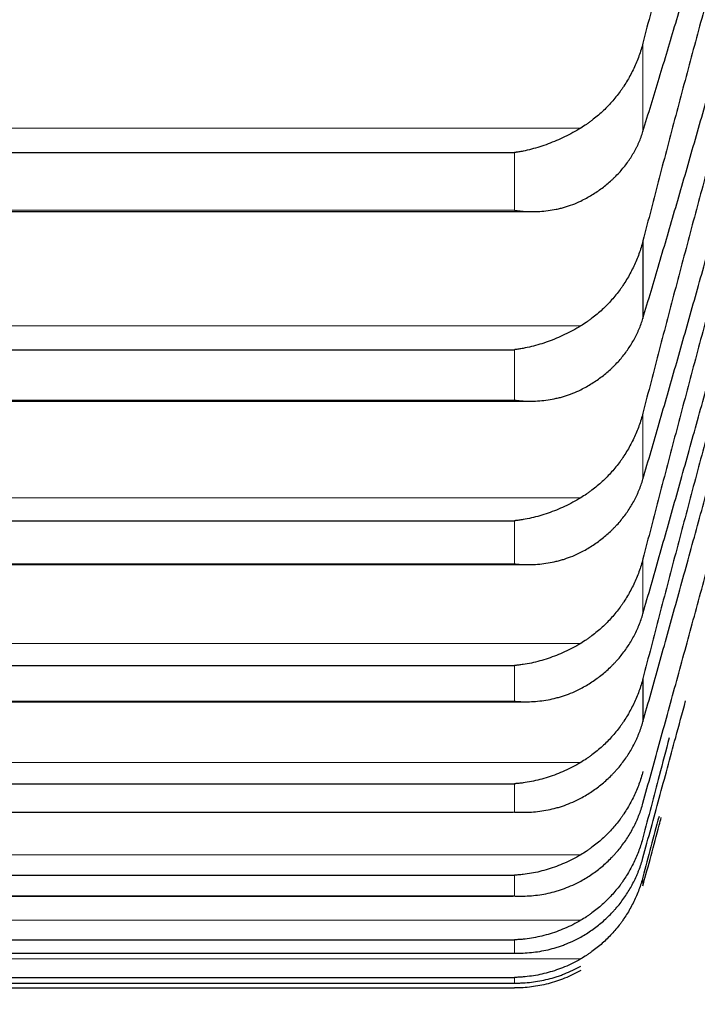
# Model space of a CAD drawing. Header units: inches. Extents: x 0 to 20790, y -12 to 14700.
# Tile 338 of 436: x 14141 to 14166, y 9338 to 9375. Entities that reach past the tile are written whole.
import ezdxf

# ---------------------------------------------------------------- set-up
doc = ezdxf.new("R2010")
doc.units = ezdxf.units.IN
doc.layers.add('1', color=7, linetype='Continuous', true_color=0xffffff)
doc.layers.add('254', color=7, linetype='Continuous', true_color=0xffffff)
doc.styles.add('latin_extended', font='simplex.shx')
doc.dimstyles.get("Standard").update_dxf_attribs({"dimtxt": 0.18, "dimasz": 0.18, "dimexe": 0.18, "dimexo": 0.0625, "dimgap": 0.09, "dimtad": 0, "dimtih": 1, "dimtoh": 1, "dimdec": 4, "dimzin": 0, "dimdsep": 46, "dimtxsty": 'Standard', "dimcen": 0.09, "dimadec": 0, "dimazin": 0, "dimtfac": 1, "dimtdec": 4, "dimtofl": 0, "dimtmove": 0, "dimatfit": 3, "dimfxl": 1, "dimtolj": 1, "dimtzin": 0, "dimarcsym": 0})

# ---------------------------------------------------------------- blocks, each defined once
blk = doc.blocks.new('_U5')
at = {"layer": '254', "color": 3, "linetype": 'Continuous', "lineweight": 13, "transparency": 16777216}
for p, q in [((14167.097, 9939.463), (14167.097, 8111.817)), ((14417.097, 9439.463), (14417.097, 8111.817)), ((14167.097, 8146.817), (13002.826, 8146.817)), ((14044.597, 8146.817), (13922.097, 8146.817)), ((14417.097, 8146.817), (14167.097, 8146.817)), ((14539.597, 8146.817), (14662.097, 8146.817))]:
    blk.add_line(p, q, dxfattribs=at)
at = {"layer": '254', "color": 3, "transparency": 16777216}
for points in [[(14044.597, 8126.4), (14044.597, 8167.233), (14167.097, 8146.817)], [(14539.597, 8167.233), (14539.597, 8126.4), (14417.097, 8146.817)]]:
    blk.add_solid(points, dxfattribs=at)
at = {"layer": 'Defpoints', "color": 0, "transparency": 16777216}
for p in [(14167.097, 9974.463), (14417.097, 9474.463), (14167.097, 8146.817)]:
    blk.add_point(p, dxfattribs=at)
at = {"layer": '254', "color": 2, "lineweight": 13, "transparency": 16777216, "insert": (13064.076, 8330.567), "char_height": 122.5, "attachment_point": 1, "style": 'latin_extended'}
blk.add_mtext('\\A1;250', dxfattribs=at)
blk = doc.blocks.new('_U6')
at = {"layer": '254', "color": 3, "linetype": 'Continuous', "lineweight": 13, "transparency": 16777216}
for p, q in [((14007.097, 9939.463), (14007.097, 8391.817)), ((14167.095, 9649.526), (14167.095, 8391.817)), ((14007.097, 8426.817), (12939.597, 8426.817)), ((13884.597, 8426.817), (13762.097, 8426.817)), ((14167.095, 8426.817), (14007.097, 8426.817)), ((14289.595, 8426.817), (14412.095, 8426.817))]:
    blk.add_line(p, q, dxfattribs=at)
at = {"layer": '254', "color": 3, "transparency": 16777216}
for points in [[(13884.597, 8406.4), (13884.597, 8447.233), (14007.097, 8426.817)], [(14289.595, 8447.233), (14289.595, 8406.4), (14167.095, 8426.817)]]:
    blk.add_solid(points, dxfattribs=at)
at = {"layer": 'Defpoints', "color": 0, "transparency": 16777216}
for p in [(14007.097, 9974.463), (14167.095, 9684.526), (14007.097, 8426.817)]:
    blk.add_point(p, dxfattribs=at)
at = {"layer": '254', "color": 2, "lineweight": 13, "transparency": 16777216, "insert": (13000.847, 8814.733), "char_height": 122.5, "attachment_point": 1, "style": 'latin_extended'}
blk.add_mtext('\\A1;\\C2;Flywheel\\P\\C2;90-240', dxfattribs=at)

msp = doc.modelspace()

# ---------------------------------------------------------------- linework, layer by layer
at = {"layer": '1', "color": 110, "linetype": 'Continuous', "lineweight": 13}
for p, q in [((14164.071, 9374.026), (14164.071, 9370.696)), ((14120.466, 9370.829), (14161.729, 9370.829)), ((14159.241, 9369.906), (14159.241, 9367.732)), ((14122.953, 9367.732), (14159.241, 9367.732)), ((14120.466, 9363.383), (14161.729, 9363.383)), ((14159.241, 9362.488), (14159.241, 9360.587)), ((14122.953, 9360.587), (14159.241, 9360.587)), ((14164.071, 9360.104), (14164.071, 9357.615)), ((14120.466, 9356.915), (14161.729, 9356.915)), ((14159.241, 9356.051), (14159.241, 9354.425)), ((14164.071, 9354.613), (14164.071, 9352.551)), ((14122.953, 9354.425), (14159.241, 9354.425)), ((14120.466, 9351.437), (14161.729, 9351.437)), ((14159.241, 9350.603), (14159.241, 9349.257)), ((14122.953, 9349.257), (14159.241, 9349.257)), ((14120.466, 9346.956), (14161.729, 9346.956)), ((14159.241, 9346.154), (14159.241, 9345.089)), ((14122.953, 9345.089), (14159.241, 9345.089)), ((14120.466, 9343.48), (14161.729, 9343.48)), ((14159.241, 9342.712), (14159.241, 9341.93)), ((14164.071, 9342.641), (14164.071, 9342.314)), ((14122.953, 9341.93), (14159.241, 9341.93)), ((14120.466, 9341.014), (14161.729, 9341.014)), ((14159.241, 9340.282), (14159.241, 9339.783)), ((14122.953, 9339.783), (14159.241, 9339.783)), ((14120.466, 9339.563), (14161.729, 9339.563)), ((14122.953, 9338.653), (14159.241, 9338.653)), ((14159.241, 9338.867), (14159.241, 9338.653))]:
    msp.add_line(p, q, dxfattribs=at)
at = {"layer": '1', "color": 2, "linetype": 'Continuous', "lineweight": 25}
for p, q in [((14122.953, 9369.906), (14159.241, 9369.906)), ((14122.287, 9367.686), (14159.884, 9367.686)), ((14164.071, 9366.578), (14164.071, 9363.666)), ((14122.953, 9362.488), (14159.241, 9362.488)), ((14122.376, 9360.552), (14159.797, 9360.552)), ((14122.953, 9356.051), (14159.241, 9356.051)), ((14122.464, 9354.4), (14159.71, 9354.4)), ((14122.953, 9350.603), (14159.241, 9350.603)), ((14164.071, 9350.115), (14164.071, 9348.484)), ((14122.553, 9349.24), (14159.625, 9349.24)), ((14122.953, 9346.154), (14159.241, 9346.154)), ((14122.641, 9345.079), (14159.185, 9345.079)), ((14122.953, 9342.712), (14159.241, 9342.712)), ((14122.728, 9341.924), (14159.202, 9341.924)), ((14122.953, 9340.282), (14159.241, 9340.282)), ((14122.974, 9339.781), (14159.22, 9339.781)), ((14122.953, 9338.867), (14159.241, 9338.867)), ((14122.956, 9338.652), (14159.238, 9338.652)), ((14122.953, 9338.469), (14159.241, 9338.469))]:
    msp.add_line(p, q, dxfattribs=at)
for points in [[(14166.56, 9383.367), (14166.349, 9382.6), (14165.929, 9381.062), (14165.304, 9378.736), (14164.684, 9376.392), (14164.275, 9374.817), (14164.071, 9374.026)], [(14164.071, 9370.696), (14164.275, 9371.358), (14164.684, 9372.701), (14165.304, 9374.769), (14165.929, 9376.891), (14166.349, 9378.341), (14166.56, 9379.076)], [(14166.56, 9375.965), (14166.349, 9375.192), (14165.929, 9373.641), (14165.304, 9371.301), (14164.684, 9368.948), (14164.275, 9367.37), (14164.071, 9366.578)], [(14164.071, 9363.666), (14164.275, 9364.345), (14164.684, 9365.72), (14165.304, 9367.832), (14165.929, 9369.994), (14166.349, 9371.468), (14166.56, 9372.213)], [(14166.56, 9369.521), (14166.349, 9368.743), (14165.929, 9367.182), (14165.304, 9364.832), (14164.684, 9362.473), (14164.275, 9360.894), (14164.071, 9360.104)], [(14164.071, 9357.615), (14164.275, 9358.31), (14164.684, 9359.715), (14165.304, 9361.867), (14165.929, 9364.065), (14166.349, 9365.56), (14166.56, 9366.315)], [(14166.56, 9364.047), (14166.349, 9363.263), (14165.929, 9361.695), (14165.304, 9359.339), (14164.684, 9356.978), (14164.275, 9355.402), (14164.071, 9354.613)], [(14164.071, 9352.551), (14164.275, 9353.261), (14164.684, 9354.693), (14165.304, 9356.883), (14165.929, 9359.113), (14166.349, 9360.627), (14166.56, 9361.39)], [(14166.56, 9359.55), (14166.349, 9358.763), (14165.929, 9357.19), (14165.304, 9354.831), (14164.684, 9352.473), (14164.275, 9350.901), (14164.071, 9350.115)], [(14164.071, 9348.484), (14164.275, 9349.207), (14164.684, 9350.665), (14165.304, 9352.888), (14165.929, 9355.147), (14166.349, 9356.677), (14166.56, 9357.448)], [(14164.071, 9345.419), (14164.275, 9346.154), (14164.684, 9347.635), (14165.304, 9349.888), (14165.929, 9352.172), (14166.349, 9353.716), (14166.56, 9354.493)], [(14164.677, 9344.925), (14164.474, 9344.161), (14164.272, 9343.4), (14164.071, 9342.641)]]:
    msp.add_open_spline(points, degree=3, dxfattribs=at)
for points, knots in [([(14164.071, 9374.026), (14164.028, 9373.861), (14163.978, 9373.699), (14163.864, 9373.382), (14163.735, 9373.071), (14163.577, 9372.772), (14163.448, 9372.553), (14163.403, 9372.481), (14163.332, 9372.374), (14163.309, 9372.339), (14163.26, 9372.269), (14163.236, 9372.234), (14163.111, 9372.063), (14162.899, 9371.8), (14162.664, 9371.559), (14162.417, 9371.33), (14162.288, 9371.221), (14162.118, 9371.092), (14162.083, 9371.066), (14162.014, 9371.016), (14161.909, 9370.943), (14161.802, 9370.874), (14161.729, 9370.829)], [0, 0, 0, 0, 0.125, 0.125, 0.25, 0.375, 0.375, 0.4375, 0.4375, 0.46875, 0.46875, 0.5, 0.5, 0.625, 0.75, 0.75, 0.875, 0.875, 0.90625, 0.90625, 0.9375, 1, 1, 1, 1]), ([(14161.729, 9370.829), (14161.629, 9370.768), (14161.529, 9370.711), (14161.328, 9370.6), (14161.226, 9370.547), (14161.023, 9370.448), (14160.92, 9370.4), (14160.713, 9370.311), (14160.609, 9370.269), (14160.399, 9370.191), (14160.294, 9370.155), (14160.085, 9370.089), (14159.98, 9370.059), (14159.769, 9370.005), (14159.664, 9369.981), (14159.506, 9369.949), (14159.427, 9369.935), (14159.334, 9369.92), (14159.288, 9369.913), (14159.268, 9369.91), (14159.255, 9369.908), (14159.248, 9369.907), (14159.241, 9369.906)], [0, 0, 0, 0, 0.125, 0.125, 0.25, 0.25, 0.375, 0.375, 0.5, 0.5, 0.625, 0.625, 0.75, 0.75, 0.875, 0.875, 0.9375, 0.96875, 0.984375, 0.992187, 0.992187, 1, 1, 1, 1]), ([(14161.729, 9368.082), (14161.875, 9368.153), (14162.015, 9368.229), (14162.283, 9368.393), (14162.541, 9368.566), (14162.777, 9368.761), (14162.918, 9368.889), (14162.946, 9368.915), (14163.001, 9368.968), (14163.028, 9368.995), (14163.108, 9369.076), (14163.16, 9369.131), (14163.309, 9369.298), (14163.402, 9369.413), (14163.574, 9369.651), (14163.653, 9369.773), (14163.761, 9369.962), (14163.795, 9370.026), (14163.844, 9370.124), (14163.86, 9370.156), (14163.891, 9370.222), (14163.906, 9370.255), (14163.978, 9370.422), (14164.028, 9370.558), (14164.071, 9370.696)], [0, 0, 0, 0, 0.125, 0.125, 0.25, 0.375, 0.375, 0.40625, 0.40625, 0.4375, 0.4375, 0.5, 0.5, 0.625, 0.625, 0.75, 0.75, 0.8125, 0.8125, 0.84375, 0.84375, 0.875, 0.875, 1, 1, 1, 1]), ([(14159.241, 9367.732), (14159.245, 9367.731), (14159.248, 9367.731), (14159.254, 9367.73), (14159.258, 9367.73), (14159.268, 9367.728), (14159.288, 9367.726), (14159.334, 9367.72), (14159.427, 9367.71), (14159.506, 9367.703), (14159.664, 9367.691), (14159.769, 9367.687), (14160.083, 9367.684), (14160.291, 9367.696), (14160.602, 9367.735), (14160.705, 9367.752), (14160.861, 9367.784), (14160.913, 9367.796), (14161.016, 9367.821), (14161.068, 9367.835), (14161.223, 9367.879), (14161.325, 9367.913), (14161.528, 9367.99), (14161.629, 9368.034), (14161.729, 9368.082)], [0, 0, 0, 0, 0.003906, 0.003906, 0.007812, 0.007812, 0.015625, 0.03125, 0.0625, 0.125, 0.125, 0.25, 0.25, 0.5, 0.5, 0.625, 0.625, 0.6875, 0.6875, 0.75, 0.75, 0.875, 0.875, 1, 1, 1, 1]), ([(14164.071, 9366.578), (14164.028, 9366.413), (14163.978, 9366.251), (14163.864, 9365.933), (14163.735, 9365.622), (14163.577, 9365.324), (14163.448, 9365.105), (14163.403, 9365.033), (14163.332, 9364.926), (14163.309, 9364.891), (14163.26, 9364.821), (14163.236, 9364.786), (14163.111, 9364.615), (14162.899, 9364.352), (14162.664, 9364.112), (14162.417, 9363.883), (14162.288, 9363.774), (14162.118, 9363.645), (14162.083, 9363.62), (14162.014, 9363.57), (14161.909, 9363.497), (14161.802, 9363.427), (14161.729, 9363.383)], [0, 0, 0, 0, 0.125, 0.125, 0.25, 0.375, 0.375, 0.4375, 0.4375, 0.46875, 0.46875, 0.5, 0.5, 0.625, 0.75, 0.75, 0.875, 0.875, 0.90625, 0.90625, 0.9375, 1, 1, 1, 1]), ([(14161.729, 9360.981), (14161.875, 9361.054), (14162.015, 9361.133), (14162.283, 9361.301), (14162.541, 9361.479), (14162.777, 9361.68), (14162.918, 9361.812), (14162.946, 9361.838), (14163.001, 9361.892), (14163.028, 9361.92), (14163.108, 9362.003), (14163.16, 9362.059), (14163.309, 9362.231), (14163.402, 9362.35), (14163.574, 9362.594), (14163.653, 9362.72), (14163.761, 9362.914), (14163.795, 9362.979), (14163.844, 9363.079), (14163.86, 9363.113), (14163.891, 9363.18), (14163.906, 9363.214), (14163.978, 9363.385), (14164.028, 9363.525), (14164.071, 9363.666)], [0, 0, 0, 0, 0.125, 0.125, 0.25, 0.375, 0.375, 0.40625, 0.40625, 0.4375, 0.4375, 0.5, 0.5, 0.625, 0.625, 0.75, 0.75, 0.8125, 0.8125, 0.84375, 0.84375, 0.875, 0.875, 1, 1, 1, 1]), ([(14161.729, 9363.383), (14161.629, 9363.322), (14161.529, 9363.265), (14161.328, 9363.155), (14161.226, 9363.103), (14161.023, 9363.005), (14160.92, 9362.959), (14160.713, 9362.872), (14160.609, 9362.831), (14160.399, 9362.755), (14160.294, 9362.721), (14160.085, 9362.658), (14159.98, 9362.629), (14159.769, 9362.578), (14159.664, 9362.556), (14159.506, 9362.527), (14159.427, 9362.514), (14159.334, 9362.5), (14159.288, 9362.494), (14159.268, 9362.492), (14159.255, 9362.49), (14159.248, 9362.489), (14159.241, 9362.488)], [0, 0, 0, 0, 0.125, 0.125, 0.25, 0.25, 0.375, 0.375, 0.5, 0.5, 0.625, 0.625, 0.75, 0.75, 0.875, 0.875, 0.9375, 0.96875, 0.984375, 0.992188, 0.992188, 1, 1, 1, 1]), ([(14159.241, 9360.587), (14159.245, 9360.587), (14159.248, 9360.586), (14159.254, 9360.586), (14159.258, 9360.585), (14159.268, 9360.584), (14159.288, 9360.582), (14159.334, 9360.577), (14159.427, 9360.568), (14159.506, 9360.563), (14159.664, 9360.554), (14159.769, 9360.552), (14160.083, 9360.554), (14160.291, 9360.57), (14160.602, 9360.615), (14160.705, 9360.634), (14160.861, 9360.669), (14160.913, 9360.681), (14161.016, 9360.708), (14161.068, 9360.723), (14161.223, 9360.77), (14161.325, 9360.806), (14161.528, 9360.886), (14161.629, 9360.931), (14161.729, 9360.981)], [0, 0, 0, 0, 0.003906, 0.003906, 0.007812, 0.007812, 0.015625, 0.03125, 0.0625, 0.125, 0.125, 0.25, 0.25, 0.5, 0.5, 0.625, 0.625, 0.6875, 0.6875, 0.75, 0.75, 0.875, 0.875, 1, 1, 1, 1]), ([(14164.071, 9360.104), (14164.028, 9359.939), (14163.978, 9359.777), (14163.864, 9359.46), (14163.735, 9359.149), (14163.577, 9358.851), (14163.448, 9358.633), (14163.403, 9358.561), (14163.332, 9358.454), (14163.309, 9358.419), (14163.26, 9358.349), (14163.236, 9358.315), (14163.111, 9358.144), (14162.899, 9357.882), (14162.664, 9357.642), (14162.417, 9357.413), (14162.288, 9357.305), (14162.118, 9357.177), (14162.083, 9357.151), (14162.014, 9357.102), (14161.909, 9357.029), (14161.802, 9356.96), (14161.729, 9356.915)], [0, 0, 0, 0, 0.125, 0.125, 0.25, 0.375, 0.375, 0.4375, 0.4375, 0.46875, 0.46875, 0.5, 0.5, 0.625, 0.75, 0.75, 0.875, 0.875, 0.90625, 0.90625, 0.9375, 1, 1, 1, 1]), ([(14161.729, 9354.862), (14161.875, 9354.937), (14162.015, 9355.018), (14162.283, 9355.191), (14162.541, 9355.374), (14162.777, 9355.579), (14162.918, 9355.715), (14162.946, 9355.742), (14163.001, 9355.798), (14163.028, 9355.826), (14163.108, 9355.911), (14163.16, 9355.969), (14163.309, 9356.145), (14163.402, 9356.267), (14163.574, 9356.517), (14163.653, 9356.646), (14163.761, 9356.844), (14163.795, 9356.912), (14163.844, 9357.014), (14163.86, 9357.048), (14163.891, 9357.118), (14163.906, 9357.152), (14163.978, 9357.327), (14164.028, 9357.47), (14164.071, 9357.615)], [0, 0, 0, 0, 0.125, 0.125, 0.25, 0.375, 0.375, 0.40625, 0.40625, 0.4375, 0.4375, 0.5, 0.5, 0.625, 0.625, 0.75, 0.75, 0.8125, 0.8125, 0.84375, 0.84375, 0.875, 0.875, 1, 1, 1, 1]), ([(14161.729, 9356.915), (14161.629, 9356.855), (14161.529, 9356.798), (14161.328, 9356.689), (14161.226, 9356.638), (14161.023, 9356.542), (14160.92, 9356.497), (14160.713, 9356.412), (14160.609, 9356.372), (14160.399, 9356.299), (14160.294, 9356.266), (14160.085, 9356.206), (14159.98, 9356.179), (14159.769, 9356.132), (14159.664, 9356.111), (14159.506, 9356.085), (14159.427, 9356.073), (14159.334, 9356.061), (14159.288, 9356.056), (14159.268, 9356.053), (14159.255, 9356.052), (14159.248, 9356.051), (14159.241, 9356.051)], [0, 0, 0, 0, 0.125, 0.125, 0.25, 0.25, 0.375, 0.375, 0.5, 0.5, 0.625, 0.625, 0.75, 0.75, 0.875, 0.875, 0.9375, 0.96875, 0.984375, 0.992188, 0.992188, 1, 1, 1, 1]), ([(14159.241, 9354.425), (14159.245, 9354.425), (14159.248, 9354.425), (14159.254, 9354.424), (14159.258, 9354.424), (14159.268, 9354.423), (14159.288, 9354.421), (14159.334, 9354.417), (14159.427, 9354.41), (14159.506, 9354.406), (14159.664, 9354.4), (14159.769, 9354.399), (14160.083, 9354.408), (14160.291, 9354.427), (14160.602, 9354.478), (14160.705, 9354.499), (14160.861, 9354.536), (14160.913, 9354.549), (14161.016, 9354.578), (14161.068, 9354.594), (14161.223, 9354.644), (14161.325, 9354.681), (14161.528, 9354.765), (14161.629, 9354.811), (14161.729, 9354.862)], [0, 0, 0, 0, 0.003906, 0.003906, 0.007813, 0.007813, 0.015625, 0.03125, 0.0625, 0.125, 0.125, 0.25, 0.25, 0.5, 0.5, 0.625, 0.625, 0.6875, 0.6875, 0.75, 0.75, 0.875, 0.875, 1, 1, 1, 1]), ([(14164.071, 9354.613), (14164.028, 9354.448), (14163.978, 9354.287), (14163.864, 9353.971), (14163.735, 9353.661), (14163.577, 9353.364), (14163.448, 9353.147), (14163.403, 9353.075), (14163.332, 9352.969), (14163.309, 9352.934), (14163.26, 9352.864), (14163.236, 9352.83), (14163.111, 9352.659), (14162.899, 9352.398), (14162.664, 9352.16), (14162.417, 9351.932), (14162.288, 9351.824), (14162.118, 9351.697), (14162.083, 9351.671), (14162.014, 9351.622), (14161.909, 9351.549), (14161.802, 9351.481), (14161.729, 9351.437)], [0, 0, 0, 0, 0.125, 0.125, 0.25, 0.375, 0.375, 0.4375, 0.4375, 0.46875, 0.46875, 0.5, 0.5, 0.625, 0.75, 0.75, 0.875, 0.875, 0.90625, 0.90625, 0.9375, 1, 1, 1, 1]), ([(14161.729, 9349.736), (14161.875, 9349.813), (14162.015, 9349.895), (14162.283, 9350.072), (14162.541, 9350.26), (14162.777, 9350.47), (14162.918, 9350.609), (14162.946, 9350.637), (14163.001, 9350.694), (14163.028, 9350.723), (14163.108, 9350.81), (14163.16, 9350.869), (14163.309, 9351.05), (14163.402, 9351.174), (14163.574, 9351.429), (14163.653, 9351.561), (14163.761, 9351.764), (14163.795, 9351.833), (14163.844, 9351.938), (14163.86, 9351.973), (14163.891, 9352.043), (14163.906, 9352.079), (14163.978, 9352.258), (14164.028, 9352.403), (14164.071, 9352.551)], [0, 0, 0, 0, 0.125, 0.125, 0.25, 0.375, 0.375, 0.40625, 0.40625, 0.4375, 0.4375, 0.5, 0.5, 0.625, 0.625, 0.75, 0.75, 0.8125, 0.8125, 0.84375, 0.84375, 0.875, 0.875, 1, 1, 1, 1]), ([(14161.729, 9351.437), (14161.629, 9351.377), (14161.529, 9351.32), (14161.328, 9351.213), (14161.226, 9351.163), (14161.023, 9351.068), (14160.92, 9351.024), (14160.713, 9350.942), (14160.609, 9350.903), (14160.399, 9350.833), (14160.294, 9350.802), (14160.085, 9350.745), (14159.98, 9350.719), (14159.769, 9350.675), (14159.664, 9350.656), (14159.506, 9350.633), (14159.427, 9350.622), (14159.334, 9350.612), (14159.288, 9350.607), (14159.268, 9350.605), (14159.255, 9350.604), (14159.248, 9350.604), (14159.241, 9350.603)], [0, 0, 0, 0, 0.125, 0.125, 0.25, 0.25, 0.375, 0.375, 0.5, 0.5, 0.625, 0.625, 0.75, 0.75, 0.875, 0.875, 0.9375, 0.96875, 0.984375, 0.992187, 0.992187, 1, 1, 1, 1]), ([(14164.071, 9350.115), (14164.028, 9349.951), (14163.978, 9349.79), (14163.864, 9349.475), (14163.735, 9349.167), (14163.577, 9348.872), (14163.448, 9348.655), (14163.403, 9348.584), (14163.332, 9348.478), (14163.309, 9348.443), (14163.26, 9348.374), (14163.236, 9348.34), (14163.111, 9348.171), (14162.899, 9347.911), (14162.664, 9347.674), (14162.417, 9347.448), (14162.288, 9347.341), (14162.118, 9347.214), (14162.083, 9347.189), (14162.014, 9347.14), (14161.909, 9347.068), (14161.802, 9346.999), (14161.729, 9346.956)], [0, 0, 0, 0, 0.125, 0.125, 0.25, 0.375, 0.375, 0.4375, 0.4375, 0.46875, 0.46875, 0.5, 0.5, 0.625, 0.75, 0.75, 0.875, 0.875, 0.90625, 0.90625, 0.9375, 1, 1, 1, 1]), ([(14159.241, 9349.257), (14159.245, 9349.256), (14159.248, 9349.256), (14159.254, 9349.256), (14159.258, 9349.255), (14159.268, 9349.255), (14159.288, 9349.253), (14159.334, 9349.25), (14159.427, 9349.244), (14159.506, 9349.242), (14159.664, 9349.239), (14159.769, 9349.24), (14160.083, 9349.254), (14160.291, 9349.277), (14160.602, 9349.334), (14160.705, 9349.356), (14160.861, 9349.396), (14160.913, 9349.411), (14161.016, 9349.441), (14161.068, 9349.458), (14161.223, 9349.51), (14161.325, 9349.549), (14161.528, 9349.636), (14161.629, 9349.683), (14161.729, 9349.736)], [0, 0, 0, 0, 0.003906, 0.003906, 0.007813, 0.007813, 0.015625, 0.03125, 0.0625, 0.125, 0.125, 0.25, 0.25, 0.5, 0.5, 0.625, 0.625, 0.6875, 0.6875, 0.75, 0.75, 0.875, 0.875, 1, 1, 1, 1]), ([(14164.071, 9343.361), (14164.275, 9344.107), (14164.684, 9345.609), (14165.221, 9347.584), (14165.554, 9348.81), (14165.679, 9349.271)], [0, 0, 0, 0, 0.384754, 0.769508, 1, 1, 1, 1]), ([(14161.729, 9345.61), (14161.875, 9345.689), (14162.015, 9345.773), (14162.283, 9345.954), (14162.541, 9346.146), (14162.777, 9346.361), (14162.918, 9346.502), (14162.946, 9346.531), (14163.001, 9346.589), (14163.028, 9346.618), (14163.108, 9346.707), (14163.16, 9346.768), (14163.309, 9346.952), (14163.402, 9347.079), (14163.574, 9347.34), (14163.653, 9347.474), (14163.761, 9347.681), (14163.795, 9347.751), (14163.844, 9347.858), (14163.86, 9347.894), (14163.891, 9347.966), (14163.906, 9348.002), (14163.978, 9348.185), (14164.028, 9348.333), (14164.071, 9348.484)], [0, 0, 0, 0, 0.125, 0.125, 0.25, 0.375, 0.375, 0.40625, 0.40625, 0.4375, 0.4375, 0.5, 0.5, 0.625, 0.625, 0.75, 0.75, 0.8125, 0.8125, 0.84375, 0.84375, 0.875, 0.875, 1, 1, 1, 1]), ([(14165.062, 9347.883), (14164.936, 9347.407), (14164.604, 9346.151), (14164.275, 9344.9), (14164.071, 9344.124)], [0, 0, 0, 0, 0.378568, 1, 1, 1, 1]), ([(14161.729, 9346.956), (14161.629, 9346.896), (14161.529, 9346.84), (14161.328, 9346.734), (14161.226, 9346.685), (14161.023, 9346.593), (14160.92, 9346.55), (14160.713, 9346.47), (14160.609, 9346.433), (14160.399, 9346.366), (14160.294, 9346.336), (14160.085, 9346.282), (14159.98, 9346.258), (14159.769, 9346.217), (14159.664, 9346.2), (14159.506, 9346.179), (14159.427, 9346.17), (14159.334, 9346.162), (14159.288, 9346.158), (14159.268, 9346.156), (14159.255, 9346.155), (14159.248, 9346.155), (14159.241, 9346.154)], [0, 0, 0, 0, 0.125, 0.125, 0.25, 0.25, 0.375, 0.375, 0.5, 0.5, 0.625, 0.625, 0.75, 0.75, 0.875, 0.875, 0.9375, 0.96875, 0.984375, 0.992187, 0.992187, 1, 1, 1, 1]), ([(14164.071, 9346.617), (14164.028, 9346.454), (14163.978, 9346.294), (14163.864, 9345.981), (14163.735, 9345.675), (14163.577, 9345.381), (14163.448, 9345.166), (14163.403, 9345.096), (14163.332, 9344.991), (14163.309, 9344.956), (14163.26, 9344.887), (14163.236, 9344.853), (14163.111, 9344.685), (14162.899, 9344.428), (14162.664, 9344.192), (14162.417, 9343.968), (14162.288, 9343.861), (14162.118, 9343.736), (14162.083, 9343.711), (14162.014, 9343.662), (14161.909, 9343.591), (14161.802, 9343.523), (14161.729, 9343.48)], [0, 0, 0, 0, 0.125, 0.125, 0.25, 0.375, 0.375, 0.4375, 0.4375, 0.46875, 0.46875, 0.5, 0.5, 0.625, 0.75, 0.75, 0.875, 0.875, 0.90625, 0.90625, 0.9375, 1, 1, 1, 1]), ([(14159.241, 9345.089), (14159.245, 9345.089), (14159.248, 9345.089), (14159.254, 9345.088), (14159.258, 9345.088), (14159.268, 9345.088), (14159.288, 9345.086), (14159.334, 9345.084), (14159.427, 9345.08), (14159.506, 9345.079), (14159.664, 9345.079), (14159.769, 9345.082), (14160.083, 9345.102), (14160.291, 9345.129), (14160.602, 9345.191), (14160.705, 9345.215), (14160.861, 9345.258), (14160.913, 9345.273), (14161.016, 9345.305), (14161.068, 9345.322), (14161.223, 9345.377), (14161.325, 9345.418), (14161.528, 9345.507), (14161.629, 9345.556), (14161.729, 9345.61)], [0, 0, 0, 0, 0.003906, 0.003906, 0.007812, 0.007812, 0.015625, 0.03125, 0.0625, 0.125, 0.125, 0.25, 0.25, 0.5, 0.5, 0.625, 0.625, 0.6875, 0.6875, 0.75, 0.75, 0.875, 0.875, 1, 1, 1, 1]), ([(14161.729, 9342.491), (14161.875, 9342.571), (14162.015, 9342.657), (14162.283, 9342.842), (14162.541, 9343.038), (14162.777, 9343.257), (14162.918, 9343.401), (14162.946, 9343.43), (14163.001, 9343.489), (14163.028, 9343.519), (14163.108, 9343.61), (14163.16, 9343.672), (14163.309, 9343.859), (14163.402, 9343.989), (14163.574, 9344.254), (14163.653, 9344.391), (14163.761, 9344.602), (14163.795, 9344.674), (14163.844, 9344.782), (14163.86, 9344.818), (14163.891, 9344.892), (14163.906, 9344.929), (14163.978, 9345.114), (14164.028, 9345.265), (14164.071, 9345.419)], [0, 0, 0, 0, 0.125, 0.125, 0.25, 0.375, 0.375, 0.40625, 0.40625, 0.4375, 0.4375, 0.5, 0.5, 0.625, 0.625, 0.75, 0.75, 0.8125, 0.8125, 0.84375, 0.84375, 0.875, 0.875, 1, 1, 1, 1]), ([(14164.071, 9342.314), (14164.275, 9343.07), (14164.506, 9343.926), (14164.738, 9344.788), (14164.764, 9344.885)], [0, 0, 0, 0, 0.887164, 1, 1, 1, 1]), ([(14164.071, 9344.124), (14164.028, 9343.962), (14163.978, 9343.804), (14163.864, 9343.493), (14163.735, 9343.189), (14163.577, 9342.898), (14163.448, 9342.685), (14163.403, 9342.615), (14163.332, 9342.511), (14163.309, 9342.476), (14163.26, 9342.408), (14163.236, 9342.375), (14163.111, 9342.208), (14162.899, 9341.953), (14162.664, 9341.72), (14162.417, 9341.498), (14162.288, 9341.392), (14162.118, 9341.268), (14162.083, 9341.243), (14162.014, 9341.195), (14161.909, 9341.124), (14161.802, 9341.057), (14161.729, 9341.014)], [0, 0, 0, 0, 0.125, 0.125, 0.25, 0.375, 0.375, 0.4375, 0.4375, 0.46875, 0.46875, 0.5, 0.5, 0.625, 0.75, 0.75, 0.875, 0.875, 0.90625, 0.90625, 0.9375, 1, 1, 1, 1]), ([(14161.729, 9343.48), (14161.629, 9343.421), (14161.529, 9343.365), (14161.328, 9343.261), (14161.226, 9343.213), (14161.023, 9343.123), (14160.92, 9343.081), (14160.713, 9343.004), (14160.609, 9342.969), (14160.399, 9342.904), (14160.294, 9342.876), (14160.085, 9342.825), (14159.98, 9342.803), (14159.769, 9342.766), (14159.664, 9342.751), (14159.506, 9342.732), (14159.427, 9342.725), (14159.334, 9342.718), (14159.288, 9342.715), (14159.268, 9342.714), (14159.255, 9342.713), (14159.248, 9342.712), (14159.241, 9342.712)], [0, 0, 0, 0, 0.125, 0.125, 0.25, 0.25, 0.375, 0.375, 0.5, 0.5, 0.625, 0.625, 0.75, 0.75, 0.875, 0.875, 0.9375, 0.96875, 0.984375, 0.992188, 0.992188, 1, 1, 1, 1]), ([(14161.729, 9340.384), (14161.875, 9340.466), (14162.015, 9340.554), (14162.283, 9340.741), (14162.541, 9340.941), (14162.777, 9341.164), (14162.918, 9341.31), (14162.946, 9341.34), (14163.001, 9341.4), (14163.028, 9341.431), (14163.108, 9341.523), (14163.16, 9341.586), (14163.309, 9341.777), (14163.402, 9341.908), (14163.574, 9342.178), (14163.653, 9342.317), (14163.761, 9342.532), (14163.795, 9342.604), (14163.844, 9342.714), (14163.86, 9342.751), (14163.891, 9342.826), (14163.906, 9342.863), (14163.978, 9343.052), (14164.028, 9343.205), (14164.071, 9343.361)], [0, 0, 0, 0, 0.125, 0.125, 0.25, 0.375, 0.375, 0.40625, 0.40625, 0.4375, 0.4375, 0.5, 0.5, 0.625, 0.625, 0.75, 0.75, 0.8125, 0.8125, 0.84375, 0.84375, 0.875, 0.875, 1, 1, 1, 1]), ([(14159.241, 9341.93), (14159.245, 9341.929), (14159.248, 9341.929), (14159.254, 9341.929), (14159.258, 9341.929), (14159.268, 9341.928), (14159.288, 9341.928), (14159.334, 9341.926), (14159.427, 9341.924), (14159.506, 9341.924), (14159.664, 9341.927), (14159.769, 9341.932), (14160.083, 9341.957), (14160.291, 9341.988), (14160.602, 9342.055), (14160.705, 9342.081), (14160.861, 9342.126), (14160.913, 9342.142), (14161.016, 9342.177), (14161.068, 9342.195), (14161.223, 9342.252), (14161.325, 9342.294), (14161.528, 9342.386), (14161.629, 9342.436), (14161.729, 9342.491)], [0, 0, 0, 0, 0.003906, 0.003906, 0.007812, 0.007812, 0.015625, 0.03125, 0.0625, 0.125, 0.125, 0.25, 0.25, 0.5, 0.5, 0.625, 0.625, 0.6875, 0.6875, 0.75, 0.75, 0.875, 0.875, 1, 1, 1, 1]), ([(14164.071, 9342.641), (14164.028, 9342.48), (14163.978, 9342.323), (14163.864, 9342.016), (14163.735, 9341.715), (14163.577, 9341.427), (14163.448, 9341.216), (14163.403, 9341.146), (14163.332, 9341.043), (14163.309, 9341.009), (14163.26, 9340.942), (14163.236, 9340.908), (14163.111, 9340.744), (14162.899, 9340.491), (14162.664, 9340.26), (14162.417, 9340.041), (14162.288, 9339.936), (14162.118, 9339.813), (14162.083, 9339.789), (14162.014, 9339.742), (14161.909, 9339.671), (14161.802, 9339.605), (14161.729, 9339.563)], [0, 0, 0, 0, 0.125, 0.125, 0.25, 0.375, 0.375, 0.4375, 0.4375, 0.46875, 0.46875, 0.5, 0.5, 0.625, 0.75, 0.75, 0.875, 0.875, 0.90625, 0.90625, 0.9375, 1, 1, 1, 1]), ([(14161.729, 9341.014), (14161.629, 9340.956), (14161.529, 9340.901), (14161.328, 9340.799), (14161.226, 9340.752), (14161.023, 9340.664), (14160.92, 9340.623), (14160.713, 9340.549), (14160.609, 9340.515), (14160.399, 9340.454), (14160.294, 9340.427), (14160.085, 9340.38), (14159.98, 9340.36), (14159.769, 9340.326), (14159.664, 9340.313), (14159.506, 9340.297), (14159.427, 9340.291), (14159.334, 9340.285), (14159.288, 9340.283), (14159.268, 9340.283), (14159.255, 9340.282), (14159.248, 9340.282), (14159.241, 9340.282)], [0, 0, 0, 0, 0.125, 0.125, 0.25, 0.25, 0.375, 0.375, 0.5, 0.5, 0.625, 0.625, 0.75, 0.75, 0.875, 0.875, 0.9375, 0.96875, 0.984375, 0.992187, 0.992187, 1, 1, 1, 1]), ([(14159.241, 9339.783), (14159.245, 9339.783), (14159.248, 9339.783), (14159.254, 9339.783), (14159.258, 9339.783), (14159.268, 9339.782), (14159.288, 9339.782), (14159.334, 9339.781), (14159.427, 9339.781), (14159.506, 9339.782), (14159.664, 9339.788), (14159.769, 9339.795), (14160.083, 9339.826), (14160.291, 9339.86), (14160.602, 9339.933), (14160.705, 9339.96), (14160.861, 9340.008), (14160.913, 9340.025), (14161.016, 9340.06), (14161.068, 9340.079), (14161.223, 9340.139), (14161.325, 9340.182), (14161.528, 9340.277), (14161.629, 9340.328), (14161.729, 9340.384)], [0, 0, 0, 0, 0.003906, 0.003906, 0.007812, 0.007812, 0.015625, 0.03125, 0.0625, 0.125, 0.125, 0.25, 0.25, 0.5, 0.5, 0.625, 0.625, 0.6875, 0.6875, 0.75, 0.75, 0.875, 0.875, 1, 1, 1, 1]), ([(14161.729, 9339.563), (14161.629, 9339.505), (14161.529, 9339.451), (14161.328, 9339.351), (14161.226, 9339.305), (14161.023, 9339.22), (14160.92, 9339.181), (14160.713, 9339.109), (14160.609, 9339.077), (14160.399, 9339.019), (14160.294, 9338.994), (14160.085, 9338.95), (14159.98, 9338.932), (14159.769, 9338.902), (14159.664, 9338.89), (14159.506, 9338.877), (14159.427, 9338.872), (14159.334, 9338.869), (14159.288, 9338.867), (14159.268, 9338.867), (14159.255, 9338.867), (14159.248, 9338.867), (14159.241, 9338.867)], [0, 0, 0, 0, 0.125, 0.125, 0.25, 0.25, 0.375, 0.375, 0.5, 0.5, 0.625, 0.625, 0.75, 0.75, 0.875, 0.875, 0.9375, 0.96875, 0.984375, 0.992188, 0.992188, 1, 1, 1, 1]), ([(14159.241, 9338.653), (14159.245, 9338.653), (14159.248, 9338.653), (14159.254, 9338.653), (14159.258, 9338.653), (14159.268, 9338.652), (14159.288, 9338.652), (14159.334, 9338.652), (14159.427, 9338.654), (14159.506, 9338.657), (14159.664, 9338.665), (14159.769, 9338.674), (14160.083, 9338.71), (14160.291, 9338.748), (14160.602, 9338.826), (14160.705, 9338.856), (14160.861, 9338.906), (14160.913, 9338.923), (14161.016, 9338.96), (14161.068, 9338.98), (14161.223, 9339.042), (14161.325, 9339.086), (14161.528, 9339.184), (14161.629, 9339.236), (14161.729, 9339.293)], [0, 0, 0, 0, 0.003906, 0.003906, 0.007813, 0.007813, 0.015625, 0.03125, 0.0625, 0.125, 0.125, 0.25, 0.25, 0.5, 0.5, 0.625, 0.625, 0.6875, 0.6875, 0.75, 0.75, 0.875, 0.875, 1, 1, 1, 1]), ([(14161.729, 9339.128), (14161.629, 9339.071), (14161.529, 9339.019), (14161.328, 9338.921), (14161.226, 9338.876), (14161.023, 9338.793), (14160.92, 9338.756), (14160.713, 9338.687), (14160.609, 9338.657), (14160.399, 9338.602), (14160.294, 9338.578), (14160.085, 9338.538), (14159.98, 9338.522), (14159.769, 9338.495), (14159.664, 9338.485), (14159.506, 9338.476), (14159.427, 9338.472), (14159.334, 9338.47), (14159.288, 9338.469), (14159.268, 9338.469), (14159.255, 9338.469), (14159.248, 9338.469), (14159.241, 9338.469)], [0, 0, 0, 0, 0.125, 0.125, 0.25, 0.25, 0.375, 0.375, 0.5, 0.5, 0.625, 0.625, 0.75, 0.75, 0.875, 0.875, 0.9375, 0.96875, 0.984375, 0.992188, 0.992188, 1, 1, 1, 1])]:
    msp.add_open_spline(points, degree=3, knots=knots, dxfattribs=at)

# ---------------------------------------------------------------- dimensions: what is measured, and where the dimension line sits
at = {"layer": '254', "color": 2, "linetype": 'Continuous', "lineweight": 13}
dim = msp.add_linear_dim(base=(14007.097, 8426.817), p1=(14167.095, 9684.526), p2=(14007.097, 9974.463), text='\\C2;Flywheel\\P\\C2;90-240', dimstyle='Standard', override={"dimscale": 35, "dimtxt": 3.5, "dimasz": 3.5, "dimexe": 1, "dimexo": 1, "dimgap": 1.75, "dimtad": 1, "dimtih": 1, "dimtoh": 0, "dimdec": 2, "dimlfac": 0.028571, "dimzin": 8, "dimdsep": 46, "dimlunit": 2, "dimpost": '', "dimtxsty": 'latin_extended', "dimsah": 1, "dimse1": 0, "dimse2": 0, "dimsd1": 0, "dimsd2": 0, "dimclrd": 3, "dimclre": 3, "dimclrt": 2, "dimtol": 0, "dimtm": -0.1, "dimtfac": 0.714286, "dimtdec": 3, "dimtofl": 1, "dimtmove": 0, "dimtzin": 8, "dimlwd": 13, "dimlwe": 13}, dxfattribs=at)
dim.commit()
dim.dimension.update_dxf_attribs({"geometry": '_U6', "text_midpoint": (13350.847, 8426.817), "dimtype": 160})
dim = msp.add_linear_dim(base=(14167.097, 8146.817), p1=(14417.097, 9474.463), p2=(14167.097, 9974.463), dimstyle='Standard', override={"dimscale": 35, "dimtxt": 3.5, "dimasz": 3.5, "dimexe": 1, "dimexo": 1, "dimgap": 1.75, "dimtad": 1, "dimtih": 1, "dimtoh": 0, "dimdec": 2, "dimlfac": 1, "dimzin": 8, "dimdsep": 46, "dimlunit": 2, "dimtxsty": 'latin_extended', "dimsah": 1, "dimse1": 0, "dimse2": 0, "dimsd1": 0, "dimsd2": 0, "dimclrd": 3, "dimclre": 3, "dimclrt": 2, "dimtol": 0, "dimtm": -0.1, "dimtfac": 0.714286, "dimtdec": 3, "dimtofl": 1, "dimtmove": 0, "dimtzin": 8, "dimlwd": 13, "dimlwe": 13}, dxfattribs=at)
dim.commit()
dim.dimension.update_dxf_attribs({"geometry": '_U5', "text_midpoint": (13221.576, 8146.817), "dimtype": 160})

doc.saveas('drawing.dxf')
